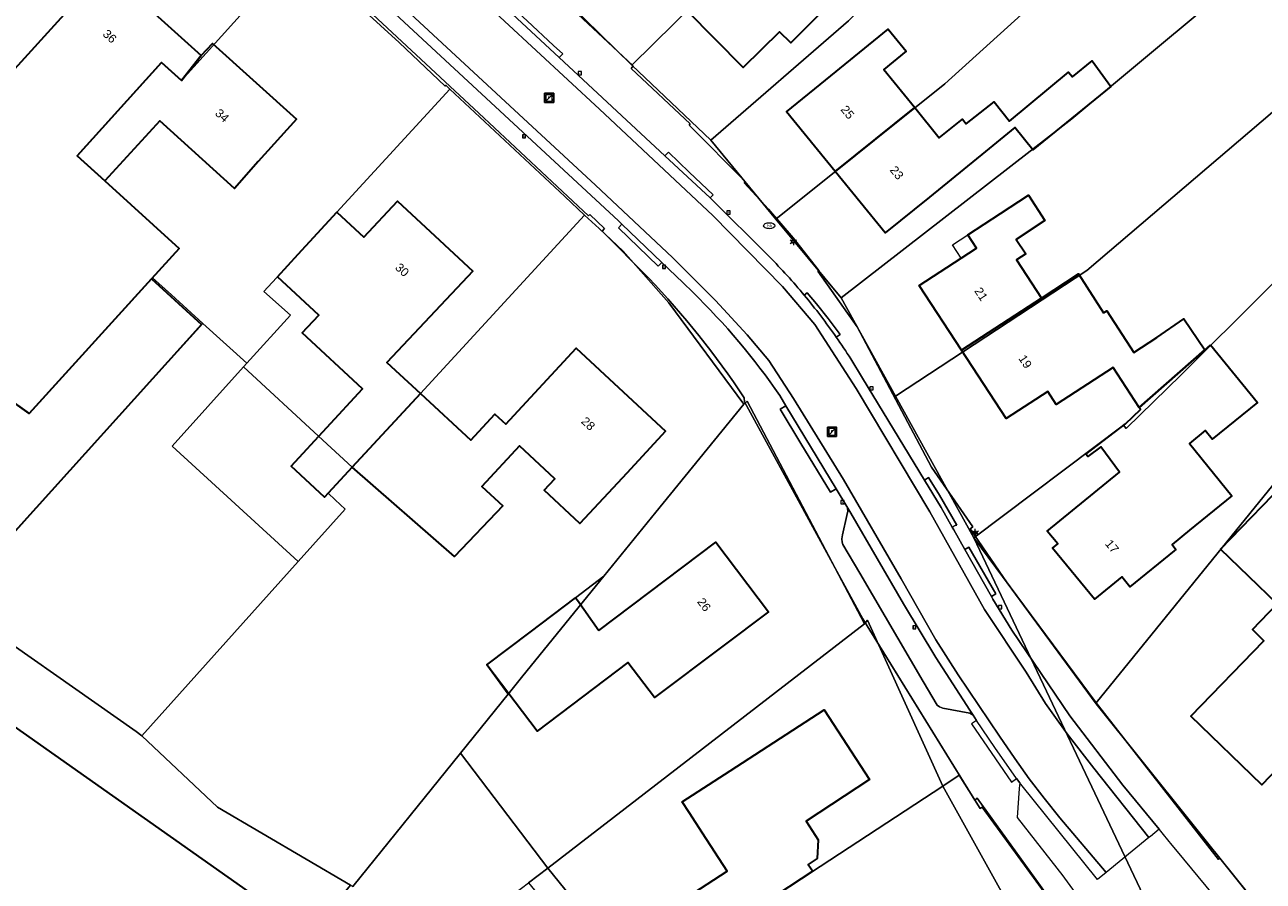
# Model space of a CAD drawing. Header units: metres. Extents: x 163543 to 168130, y 402678 to 405437.
# Tile 573 of 656: x 165571 to 165679, y 403780 to 403855. Entities that reach past the tile are written whole.
import ezdxf
from ezdxf.enums import TextEntityAlignment as Align

# ---------------------------------------------------------------- set-up
doc = ezdxf.new("R2010")
doc.units = ezdxf.units.M
doc.layers.get('0').update_dxf_attribs({"lineweight": 25})
for name, color, linetype, lineweight in [('X-CA190022.004-UO-BGT_Ondergrond$0$GE_203_VGOHaag_Lijn_GEM', 253, 'X-CA190022.004-UO-BGT_Ondergrond$0$Heg', 9), ('X-CA190022.004-UO-BGT_Ondergrond$0$GE_314_WGDRijbaanLokaleweg_Vlak_GEM', 253, 'Continuous', 9), ('X-CA190022.004-UO-BGT_Ondergrond$0$GE_316_WGDFietspad_Vlak_GEM', 253, 'Continuous', 9), ('X-CA190022.004-UO-BGT_Ondergrond$0$GE_317_WGDVoetpad_Vlak_GEM', 253, 'Continuous', 9), ('X-CA190022.004-UO-BGT_Ondergrond$0$GE_320_WGDParkeervlak_Vlak_GEM', 253, 'Continuous', 9), ('X-CA190022.004-UO-BGT_Ondergrond$0$GE_322_WGDInrit_Vlak_GEM', 253, 'Continuous', 9), ('X-CA190022.004-UO-BGT_Ondergrond$0$GE_401_OTDErf_Vlak_GEM', 253, 'Continuous', 9), ('X-CA190022.004-UO-BGT_Ondergrond$0$GE_4502_GBKN_Huisnummer_Lijn_GEM', 7, 'Continuous', 9), ('X-CA190022.004-UO-BGT_Ondergrond$0$GE_601_PNDgrondvlakpand_Vlak_MV_GEM', 34, 'Continuous', 35), ('X-CA190022.004-UO-BGT_Ondergrond$0$GE_612_PanddeelOnderbouwOverbouw_Vlak_GEM', 253, 'Continuous', 9), ('X-CA190022.004-UO-BGT_Ondergrond$0$GE_613_PanddeelOnderbouwOverbouw_Lijn_GEM', 253, 'Continuous', 9), ('X-CA190022.004-UO-BGT_Ondergrond$0$GE_861_PALLichtmast_Punt_GEM', 253, 'Continuous', 9), ('X-CA190022.004-UO-BGT_Ondergrond$0$GE_882_PutBrandkraan_Punt_GEM', 253, 'Continuous', 9), ('X-CA190022.004-UO-BGT_Ondergrond$0$GE_885_PutInspectieofRioolput_Punt_GEM', 253, 'Continuous', 9), ('X-CA190022.004-UO-BGT_Ondergrond$0$GE_886_PutKolk_Punt_GEM', 253, 'Continuous', 9), ('X-CA190022.004-UO-BGT_Ondergrond$0$N-WE-RI-PUT_INSPECTIE-S', 253, 'Continuous', 9), ('X-CA190022.004-UO-KAD_Percelen$0$B-WE-KG-GRENS_PERCEEL-GV', 150, 'Continuous', 9), ('X-CA190022.004-UO-WHM_Riolering gemeente_NLCS_v0.1$0$B-WE-RI-PUT-S', 214, 'Continuous', 15)]:
    doc.layers.add(name, color=color, linetype=linetype, lineweight=lineweight)
doc.styles.add('X-CA190022.004-UO-BGT_Ondergrond$0$BGT_NAR', font='arial.ttf', dxfattribs={"height": 1})
doc.styles.add('X-CA190022.004-UO-BGT_Ondergrond$0$NLCS-ISO', font='NLCS-ISO.ttf')
doc.linetypes.add('X-CA190022.004-UO-BGT_Ondergrond$0$Heg', pattern='A,5,-1.5,[2,dgnlstyle-meierijstad.shx,S=0.007937,R=45,X=0,Y=0],-1.5', length=8)

# ---------------------------------------------------------------- blocks, each defined once
blk = doc.blocks.new('X-CA190022.004-UO-BGT_Ondergrond$0$SRI-KOLK-SO')
at = {"color": 0, "linetype": 'ByBlock', "lineweight": 18}
blk.add_lwpolyline([(-1.125, -1.125), (1.125, -1.125), (1.125, 1.125), (-1.125, 1.125)], close=True, dxfattribs=at)
at = {"color": 0, "linetype": 'ByBlock', "lineweight": 18, "style": 'X-CA190022.004-UO-BGT_Ondergrond$0$NLCS-ISO'}
blk.add_text('k', height=1.5, dxfattribs=at).set_placement((0, 0), align=Align.MIDDLE_CENTER)
blk = doc.blocks.new('X-CA190022.004-UO-BGT_Ondergrond$0$IMGEOKolk')
at = {"xscale": 5, "yscale": 5, "zscale": 5}
blk.add_blockref('X-CA190022.004-UO-BGT_Ondergrond$0$SRI-KOLK-SO', (0, 0), dxfattribs=at)
blk = doc.blocks.new('X-CA190022.004-UO-BGT_Ondergrond$0$SKL-WATER_BRANDKRAAN_BRANDPUT-SO')
at = {"color": 0, "linetype": 'ByBlock', "lineweight": 18}
blk.add_ellipse((0, 0), major_axis=(2.5, 0), ratio=0.54, dxfattribs=at)
at = {"color": 0, "linetype": 'ByBlock', "lineweight": 18, "style": 'X-CA190022.004-UO-BGT_Ondergrond$0$NLCS-ISO'}
blk.add_text('bk', height=1.5, dxfattribs=at).set_placement((0.16, 0), align=Align.MIDDLE_CENTER)
blk = doc.blocks.new('X-CA190022.004-UO-BGT_Ondergrond$0$IMGEOBrandkraanput')
at = {"xscale": 5, "yscale": 5, "zscale": 5}
blk.add_blockref('X-CA190022.004-UO-BGT_Ondergrond$0$SKL-WATER_BRANDKRAAN_BRANDPUT-SO', (0, 0), dxfattribs=at)
blk = doc.blocks.new('X-CA190022.004-UO-BGT_Ondergrond$0$N-SIE-WEG_LICHTMAST-SO')
h = blk.add_hatch(color=256)
h.paths.add_polyline_path([(1.16, 0.5, 0.658505), (-1.16, 0.5)])
h.paths.add_polyline_path([(-1.16, -0.5, 0.658505), (1.16, -0.5)])
at = {"flags": 128}
for points in [[(-2.19, 1.27), (-1.1, 0.63)], [(-1.16, 0.5), (1.16, 0.5)], [(0, 1.27), (0, 2.53)], [(1.1, 0.63), (2.19, 1.27)], [(-2.19, -1.27), (-1.1, -0.63)], [(-1.16, -0.5), (1.16, -0.5)], [(0, -1.27), (0, -2.53)], [(2.19, -1.27), (1.1, -0.63)]]:
    blk.add_lwpolyline(points, dxfattribs=at)
at = {"ltscale": 0.5}
blk.add_circle((0, 0), 1.27, dxfattribs=at)
at = {"style": 'X-CA190022.004-UO-BGT_Ondergrond$0$NLCS-ISO'}
blk.add_attdef('TYPE', text='', height=1.8, dxfattribs=at).set_placement((0, 2.53), align=Align.BOTTOM_CENTER)
blk = doc.blocks.new('X-CA190022.004-UO-BGT_Ondergrond$0$IMGEOLichtmastpaal')
at = {"xscale": 5, "yscale": 5, "zscale": 5}
blk.add_blockref('X-CA190022.004-UO-BGT_Ondergrond$0$N-SIE-WEG_LICHTMAST-SO', (0, 6.4), dxfattribs=at)
blk = doc.blocks.new('X-CA190022.004-UO-BGT_Ondergrond$0$SRI-PUT_INSPECTIEPUT_RIOOLPUT-SO')
at = {"color": 0, "linetype": 'ByBlock', "lineweight": 18}
blk.add_lwpolyline([(-1.12, -1.12), (1.12, -1.12), (1.12, 1.12), (-1.12, 1.12)], close=True, dxfattribs=at)
at = {"color": 0, "linetype": 'ByBlock', "lineweight": 18, "style": 'X-CA190022.004-UO-BGT_Ondergrond$0$NLCS-ISO'}
blk.add_text('r', height=1.5, dxfattribs=at).set_placement((0, 0.28), align=Align.MIDDLE_CENTER)
blk = doc.blocks.new('X-CA190022.004-UO-BGT_Ondergrond$0$IMGEOInspectierioolput')
at = {"layer": 'X-CA190022.004-UO-BGT_Ondergrond$0$N-WE-RI-PUT_INSPECTIE-S', "xscale": 10, "yscale": 10, "zscale": 10}
blk.add_blockref('X-CA190022.004-UO-BGT_Ondergrond$0$SRI-PUT_INSPECTIEPUT_RIOOLPUT-SO', (0, 0), dxfattribs=at)
blk = doc.blocks.new('X-CA190022.004-UO-WHM_Riolering gemeente_NLCS_v0.1$0$B-SRI-PUT_BETON-SO')
blk.add_line((-1.41, -1.41), (1.41, 1.41))
at = {"lineweight": -3, "flags": 128}
blk.add_lwpolyline([(2, -2), (2, 2), (-2, 2), (-2, -2)], close=True, dxfattribs=at)
at = {"lineweight": -3}
blk.add_circle((0, 0), 2, dxfattribs=at)

msp = doc.modelspace()

# ---------------------------------------------------------------- linework, layer by layer
at = {"layer": 'X-CA190022.004-UO-BGT_Ondergrond$0$GE_203_VGOHaag_Lijn_GEM'}
msp.add_arc((165569.709, 403779.57), 76.772, 33.57804, 43.62578, dxfattribs=at)
at = {"layer": 'X-CA190022.004-UO-BGT_Ondergrond$0$GE_314_WGDRijbaanLokaleweg_Vlak_GEM', "flags": 128}
msp.add_lwpolyline([(165609.923, 403857.589), (165621.013, 403847.293), (165630.921, 403837.969), (165637.008, 403831.774), (165639.842, 403828.435), (165643.48, 403822.825), (165649.925, 403812.04), (165654.705, 403803.492), (165658.341, 403797.991), (165660.054, 403795.251), (165661.926, 403792.584), (165664.265, 403789.579), (165669.1, 403783.507), (165665.345, 403780.448), (165661.284, 403785.241), (165659.935, 403786.952), (165658.621, 403788.649), (165657.352, 403790.449), (165656.02, 403792.385), (165652.388, 403797.776), (165650.451, 403800.816), (165647.397, 403806.171), (165642.347, 403814.873), (165637.995, 403821.948), (165635.822, 403825.272), (165633.94, 403827.53), (165631.153, 403830.539), (165627.386, 403834.299), (165620.655, 403840.641), (165603.654, 403856.382)], dxfattribs=at)
at = {"layer": 'X-CA190022.004-UO-BGT_Ondergrond$0$GE_316_WGDFietspad_Vlak_GEM', "flags": 128}
for points in [[(165629.158, 403831.276), (165628.319, 403832.082), (165626.45, 403833.877), (165622.969, 403837.218), (165622.668, 403837.507), (165571.582, 403884.926), (165570.271, 403886.141), (165564.598, 403891.398), (165534.765, 403919.041), (165530.348, 403923.134), (165525.571, 403927.567), (165519.398, 403933.08), (165520.087, 403933.866), (165520.419, 403933.575), (165529.235, 403925.402), (165541.795, 403913.781)], [(165551.085, 403913.495), (165597.235, 403870.621), (165600.209, 403867.859), (165612.569, 403856.376), (165617.476, 403851.818), (165626.73, 403843.22), (165630.693, 403839.539), (165635.856, 403834.378)], [(165642.997, 403825.423), (165644.028, 403823.727), (165649.446, 403814.817), (165650.908, 403812.413), (165651.881, 403810.691), (165652.016, 403810.452), (165652.984, 403808.74), (165655.306, 403804.631), (165655.437, 403804.4), (165657.082, 403801.679), (165662.176, 403794.181), (165666.811, 403788.09), (165669.997, 403784.238), (165669.236, 403783.618), (165669.1, 403783.507), (165664.265, 403789.579), (165661.926, 403792.584), (165660.054, 403795.251), (165658.341, 403797.991), (165654.705, 403803.492), (165649.925, 403812.04), (165643.48, 403822.825), (165639.842, 403828.435), (165637.008, 403831.774), (165630.921, 403837.969), (165621.013, 403847.293), (165609.923, 403857.589)], [(165603.654, 403856.382), (165620.655, 403840.641), (165627.386, 403834.299), (165631.153, 403830.539), (165633.94, 403827.53), (165635.822, 403825.272), (165637.995, 403821.948), (165642.347, 403814.873), (165647.397, 403806.171), (165650.451, 403800.816), (165652.388, 403797.776), (165656.02, 403792.385), (165657.352, 403790.449), (165658.621, 403788.649), (165659.935, 403786.952), (165661.284, 403785.241), (165665.345, 403780.448), (165664.593, 403779.836), (165657.87, 403788.195), (165657.79, 403788.308), (165657.516, 403788.698), (165655.611, 403791.405), (165654.01, 403793.777), (165653.704, 403794.231), (165653.415, 403794.659), (165650.451, 403799.28), (165647.613, 403803.98), (165643.006, 403811.927), (165642.651, 403812.515), (165641.726, 403814.043), (165637.319, 403821.329), (165636.782, 403822.216)]]:
    msp.add_lwpolyline(points, dxfattribs=at)
at = {"layer": 'X-CA190022.004-UO-BGT_Ondergrond$0$GE_316_WGDFietspad_Vlak_GEM', "extrusion": (0, 0, -1)}
for centre, radius, start, end in [((-165598.22, 403797.055), 53.005, 135.23956, 140.17591), ((-165598.535, 403797.282), 52.617, 140.14564, 145.16451), ((-165598.249, 403797.034), 52.994, 145.12171, 147.6087)]:
    msp.add_arc(centre, radius, start, end, dxfattribs=at)
at = {"layer": 'X-CA190022.004-UO-BGT_Ondergrond$0$GE_316_WGDFietspad_Vlak_GEM'}
msp.add_arc((165586.353, 403787.517), 61.214, 34.53041, 45.63089, dxfattribs=at)
at = {"layer": 'X-CA190022.004-UO-BGT_Ondergrond$0$GE_317_WGDVoetpad_Vlak_GEM', "flags": 128}
for points in [[(165518.092, 403934.232), (165518.369, 403933.988), (165519.117, 403933.328), (165519.398, 403933.08), (165525.571, 403927.567), (165530.348, 403923.134), (165534.765, 403919.041), (165564.598, 403891.398), (165564.215, 403890.911), (165567.349, 403888.084), (165569.87, 403885.708), (165570.271, 403886.141), (165571.582, 403884.926), (165622.668, 403837.507), (165622.969, 403837.218), (165622.669, 403836.888), (165626.123, 403833.536), (165626.45, 403833.877), (165628.319, 403832.082), (165629.158, 403831.276)], [(165635.856, 403834.378), (165630.693, 403839.539), (165630.95, 403839.804), (165628.837, 403841.772), (165627.03, 403843.542), (165626.73, 403843.22), (165617.476, 403851.818), (165617.776, 403852.141), (165616.96, 403852.869), (165614.657, 403855.041), (165612.85, 403856.687), (165612.569, 403856.376), (165600.209, 403867.859), (165600.463, 403868.12), (165597.475, 403870.936), (165597.235, 403870.621), (165551.085, 403913.495)], [(165625.281, 403832.538), (165621.24, 403836.6), (165621.43, 403836.83), (165620.16, 403838.08), (165620.05, 403837.96), (165610.427, 403846.946), (165599.05, 403857.57), (165598.87, 403857.38), (165593.35, 403862.46), (165593.25, 403862.39), (165585.868, 403869.224), (165581.306, 403873.448), (165577.918, 403876.584), (165570.2, 403883.73)], [(165615.589, 403858.9), (165623.96, 403851.09), (165623.78, 403850.84), (165628.94, 403846.01), (165628.84, 403845.88), (165633.79, 403840.94), (165633.67, 403840.84), (165635.8, 403838.55), (165637.94, 403836.03), (165640.21, 403833.17), (165640.1, 403833.1), (165643.57, 403828.23), (165650.05, 403815.94), (165653.67, 403810.73), (165653.45, 403810.55), (165656.685, 403805.815), (165664.47, 403795.21), (165680.94, 403774.67)], [(165641.723, 403827.338), (165642.055, 403827.563), (165641.013, 403828.976), (165640.007, 403830.259), (165639.191, 403831.221), (165638.928, 403831.001)], [(165687.064, 403763.6), (165671.598, 403782.302), (165671.138, 403782.858), (165670.381, 403783.774), (165670.014, 403784.217), (165669.997, 403784.238), (165666.811, 403788.09), (165662.176, 403794.181), (165657.082, 403801.679), (165655.437, 403804.4), (165655.306, 403804.631), (165655.681, 403804.843), (165653.32, 403808.953), (165652.984, 403808.74), (165652.016, 403810.452), (165651.881, 403810.691), (165652.147, 403810.826), (165652.271, 403810.869), (165650.77, 403813.507), (165649.808, 403815.037), (165649.446, 403814.817), (165644.028, 403823.727), (165642.997, 403825.423)], [(165636.782, 403822.216), (165637.319, 403821.329), (165636.805, 403821.032), (165638.626, 403818.016), (165641.235, 403813.746), (165641.726, 403814.043), (165642.651, 403812.515)], [(165663.426, 403773.967), (165654.05, 403786.96), (165653.86, 403786.79), (165644.06, 403802.66), (165633.69, 403821.66), (165633.67, 403822.03)], [(165642.651, 403812.515), (165642.71, 403812.346), (165642.732, 403812.098), (165642.666, 403811.726), (165642.272, 403810.032), (165642.218, 403809.675), (165642.247, 403809.376), (165642.294, 403809.183), (165643.781, 403806.677), (165649.326, 403797.182), (165650.557, 403795.12), (165650.754, 403794.953), (165651.067, 403794.843), (165653.421, 403794.421), (165653.704, 403794.231), (165654.01, 403793.777), (165653.567, 403793.461), (165657.073, 403788.365), (165657.516, 403788.698), (165657.79, 403788.308), (165657.752, 403787.805), (165657.56, 403785.283), (165661.549, 403780.165), (165661.702, 403779.956), (165665.385, 403774.898)]]:
    msp.add_lwpolyline(points, dxfattribs=at)
at = {"layer": 'X-CA190022.004-UO-BGT_Ondergrond$0$GE_317_WGDVoetpad_Vlak_GEM'}
for centre, radius, start, end in [((165598.22, 403797.055), 53.005, 39.82409, 44.76044), ((165569.709, 403779.57), 76.772, 33.57804, 43.62578), ((165598.249, 403797.034), 52.994, 32.3913, 34.87829)]:
    msp.add_arc(centre, radius, start, end, dxfattribs=at)
at = {"layer": 'X-CA190022.004-UO-BGT_Ondergrond$0$GE_317_WGDVoetpad_Vlak_GEM', "extrusion": (0, 0, -1)}
msp.add_arc((-165586.353, 403787.517), 61.214, 134.36911, 145.46959, dxfattribs=at)
at = {"layer": 'X-CA190022.004-UO-BGT_Ondergrond$0$GE_320_WGDParkeervlak_Vlak_GEM', "flags": 128}
msp.add_lwpolyline([(165643.006, 403811.927), (165647.613, 403803.98), (165650.451, 403799.28), (165653.415, 403794.659), (165653.704, 403794.231), (165653.421, 403794.421), (165651.067, 403794.843), (165650.754, 403794.953), (165650.557, 403795.12), (165649.326, 403797.182), (165643.781, 403806.677), (165642.294, 403809.183), (165642.247, 403809.376), (165642.218, 403809.675), (165642.272, 403810.032), (165642.666, 403811.726), (165642.732, 403812.098), (165642.71, 403812.346), (165642.651, 403812.515), (165643.006, 403811.927)], dxfattribs=at)
at = {"layer": 'X-CA190022.004-UO-BGT_Ondergrond$0$GE_322_WGDInrit_Vlak_GEM', "flags": 128}
for points in [[(165612.569, 403856.376), (165612.85, 403856.687), (165614.657, 403855.041), (165616.96, 403852.869), (165617.776, 403852.141), (165617.476, 403851.818), (165612.569, 403856.376)], [(165626.73, 403843.22), (165627.03, 403843.542), (165628.837, 403841.772), (165630.95, 403839.804), (165630.693, 403839.539), (165626.73, 403843.22)], [(165622.969, 403837.218), (165626.45, 403833.877), (165626.123, 403833.536), (165622.669, 403836.888), (165622.969, 403837.218)], [(165638.928, 403831.001), (165639.191, 403831.221), (165640.007, 403830.259), (165641.013, 403828.976), (165642.055, 403827.563), (165641.723, 403827.338)], [(165637.319, 403821.329), (165641.726, 403814.043), (165641.235, 403813.746), (165638.626, 403818.016), (165636.805, 403821.032), (165637.319, 403821.329)], [(165649.446, 403814.817), (165649.808, 403815.037), (165650.77, 403813.507), (165652.271, 403810.869), (165652.147, 403810.826), (165651.881, 403810.691), (165650.908, 403812.413), (165649.446, 403814.817)], [(165652.984, 403808.74), (165653.32, 403808.953), (165655.681, 403804.843), (165655.306, 403804.631), (165652.984, 403808.74)]]:
    msp.add_lwpolyline(points, dxfattribs=at)
at = {"layer": 'X-CA190022.004-UO-BGT_Ondergrond$0$GE_322_WGDInrit_Vlak_GEM'}
msp.add_arc((165598.535, 403797.282), 52.617, 34.83549, 39.85436, dxfattribs=at)
at = {"layer": 'X-CA190022.004-UO-BGT_Ondergrond$0$GE_401_OTDErf_Vlak_GEM', "flags": 128}
for points in [[(165568.491, 403859.579), (165570.767, 403862.036), (165572.783, 403864.219), (165574.753, 403866.352), (165576.887, 403868.663), (165581.306, 403873.448), (165585.868, 403869.224), (165593.25, 403862.39), (165593.35, 403862.46), (165598.87, 403857.38), (165599.05, 403857.57), (165610.427, 403846.946), (165620.05, 403837.96), (165620.16, 403838.08), (165621.43, 403836.83), (165621.24, 403836.6), (165625.281, 403832.538)], [(165555.277, 403834.849), (165574.17, 403855.6), (165572.26, 403857.35), (165575.79, 403861.27), (165576.06, 403861.06), (165577.4, 403862.52), (165579.28, 403860.81), (165577.97, 403859.39), (165586.13, 403851.98), (165587.13, 403853.05), (165594.48, 403846.42), (165591.12, 403842.71), (165589.043, 403840.355), (165582.507, 403846.277), (165577.687, 403841.01), (165584.199, 403835.079), (165581.789, 403832.445), (165586.173, 403828.426), (165568.75, 403809.106)], [(165680.94, 403774.67), (165664.47, 403795.21), (165656.685, 403805.815), (165653.45, 403810.55), (165653.67, 403810.73), (165650.05, 403815.94), (165643.57, 403828.23), (165640.1, 403833.1), (165640.21, 403833.17), (165637.94, 403836.03), (165635.8, 403838.55), (165633.67, 403840.84), (165633.79, 403840.94), (165628.84, 403845.88), (165628.94, 403846.01), (165623.78, 403850.84), (165623.96, 403851.09), (165615.589, 403858.9)], [(165628.676, 403855.909), (165633.59, 403850.95), (165636.76, 403854.06), (165637.74, 403853.09), (165641.27, 403856.62)], [(165654.804, 403843.598), (165649.88, 403839.6), (165646, 403836.45), (165641.628, 403841.831), (165637.38, 403847.06), (165641.26, 403850.22), (165646.272, 403854.302), (165647.846, 403852.363), (165645.889, 403850.773), (165648.607, 403847.427), (165650.748, 403844.792), (165652.775, 403846.411), (165653.092, 403846.007), (165655.546, 403847.923), (165656.88, 403846.251), (165662.05, 403850.545), (165662.399, 403850.111), (165664.141, 403851.524), (165665.766, 403849.29), (165658.948, 403843.727), (165657.362, 403845.689), (165654.804, 403843.598)], [(165659.694, 403830.745), (165662.945, 403832.867), (165665.127, 403829.449), (165665.404, 403829.63), (165667.779, 403825.997), (165669.781, 403827.305), (165672.14, 403828.945), (165673.98, 403826.209), (165674.49, 403826.655), (165678.597, 403821.617), (165674.644, 403818.394), (165674.025, 403819.154), (165672.637, 403818.023), (165676.365, 403813.45), (165672.655, 403810.425), (165671.118, 403809.172), (165671.462, 403808.751), (165671.3, 403808.62), (165667.42, 403805.47), (165666.72, 403806.33), (165664.34, 403804.39), (165660.66, 403808.84), (165661.12, 403809.22), (165660.2, 403810.34), (165666.51, 403815.5), (165664.88, 403817.74), (165663.75, 403816.89), (165663.57, 403817.08), (165667.05, 403819.74), (165668.35, 403820.99), (165668.241, 403821.159), (165665.98, 403824.66), (165660.99, 403821.43), (165660.25, 403822.58), (165656.61, 403820.2), (165652.704, 403826.177), (165648.99, 403831.86), (165652.67, 403834.26), (165653.999, 403835.127), (165653.24, 403836.29), (165656.1, 403838.16), (165658.543, 403839.757), (165659.991, 403837.541), (165657.472, 403835.895), (165658.308, 403834.616), (165657.506, 403834.092), (165659.694, 403830.745)], [(165599.351, 403815.934), (165597.246, 403813.658), (165596.936, 403813.327), (165594.017, 403816.033), (165600.253, 403822.797), (165594.982, 403827.694), (165596.425, 403829.247), (165592.798, 403832.616), (165594.62, 403834.6), (165598, 403838.28), (165600.38, 403836.09), (165603.31, 403839.24), (165606.574, 403836.213), (165609.92, 403833.11), (165602.39, 403825.11), (165605.327, 403822.393), (165609.73, 403818.32), (165611.83, 403820.6), (165612.8, 403819.7), (165618.97, 403826.36), (165626.79, 403819.09), (165623.38, 403815.43), (165619.27, 403811.019), (165616.149, 403813.927), (165617.083, 403814.929), (165613.983, 403817.818), (165610.698, 403814.241), (165612.535, 403812.554), (165608.31, 403808.112), (165599.351, 403815.934)], [(165532.576, 403804.301), (165530.58, 403805.72), (165526.5, 403808.62), (165527.4, 403809.75), (165522.187, 403813.897), (165515.91, 403818.89), (165520.38, 403824.51), (165526.67, 403819.52), (165525.14, 403817.61), (165530.2, 403813.59), (165530.44, 403813.93), (165536.421, 403809.71), (165537.171, 403810.826), (165552.841, 403799.763), (165555.375, 403803.355), (165591.231, 403778.077), (165584.198, 403767.733), (165532.576, 403804.301)], [(165633.67, 403822.03), (165633.69, 403821.66), (165644.06, 403802.66), (165653.86, 403786.79), (165654.05, 403786.96), (165663.426, 403773.967), (165663.634, 403772.584), (165656.067, 403764.39), (165655.696, 403763.951), (165652.238, 403759.853), (165635.735, 403740.577), (165628.33, 403731.34), (165626.164, 403728.483), (165618.71, 403717.57), (165513.858, 403751.578)], [(165686.02, 403811.33), (165683.05, 403808.18), (165692.46, 403799.31), (165682.45, 403788.7), (165681.99, 403789.15), (165682.19, 403789.37), (165681.15, 403790.37), (165678.99, 403788.13), (165672.78, 403794.13), (165679.17, 403800.75), (165678.16, 403801.72), (165680.33, 403803.97), (165675.36, 403808.77), (165681.74, 403815.37), (165686.02, 403811.33)], [(165614.92, 403801.5), (165618.91, 403804.51), (165619.07, 403804.31), (165620.934, 403801.631), (165631.19, 403809.39), (165635.8, 403803.29), (165631.81, 403800.28), (165625.829, 403795.768), (165623.493, 403798.857), (165615.54, 403792.84), (165611.144, 403798.651), (165614.92, 403801.5)], [(165632.182, 403780.579), (165630.022, 403783.9), (165628.842, 403785.714), (165628.241, 403786.637), (165632.45, 403789.37), (165640.66, 403794.71), (165644.64, 403788.6), (165639.08, 403784.96), (165640.15, 403783.32), (165640.05, 403781.68), (165639.27, 403781.17), (165639.67, 403780.56), (165635.49, 403777.82), (165627.972, 403772.892), (165625.71, 403776.369), (165627.019, 403777.221), (165632.182, 403780.579)]]:
    msp.add_lwpolyline(points, dxfattribs=at)
at = {"layer": 'X-CA190022.004-UO-BGT_Ondergrond$0$GE_401_OTDErf_Vlak_GEM', "extrusion": (0, 0, -1)}
msp.add_arc((-165569.709, 403779.57), 76.772, 136.37422, 146.42196, dxfattribs=at)
at = {"layer": 'X-CA190022.004-UO-BGT_Ondergrond$0$GE_601_PNDgrondvlakpand_Vlak_MV_GEM', "flags": 128}
for points in [[(165586.13, 403851.98), (165584.401, 403849.815), (165582.663, 403851.383), (165575.269, 403843.212), (165577.687, 403841.01), (165584.199, 403835.079), (165581.789, 403832.445), (165571.068, 403820.636), (165566.79, 403823.679), (165557.71, 403830.15), (165556.511, 403830.999), (165553.778, 403833.203), (165548.865, 403836.735), (165550.608, 403838.779), (165555.277, 403834.849), (165574.17, 403855.6), (165572.26, 403857.35), (165575.79, 403861.27), (165576.06, 403861.06), (165577.4, 403862.52), (165579.28, 403860.81), (165577.97, 403859.39), (165586.13, 403851.98)], [(165641.27, 403856.62), (165637.74, 403853.09), (165636.76, 403854.06), (165633.59, 403850.95), (165628.676, 403855.909), (165634.772, 403861.918), (165637.738, 403859.076), (165638.064, 403859.416), (165639.092, 403858.431), (165641.229, 403860.661), (165643.262, 403858.612), (165641.27, 403856.62)], [(165641.26, 403850.22), (165646.272, 403854.302), (165647.846, 403852.363), (165645.889, 403850.773), (165648.607, 403847.427), (165641.628, 403841.831), (165637.38, 403847.06), (165641.26, 403850.22)], [(165586.13, 403851.98), (165587.13, 403853.05), (165594.48, 403846.42), (165591.12, 403842.71), (165589.043, 403840.355), (165582.507, 403846.277), (165577.687, 403841.01), (165575.269, 403843.212), (165582.663, 403851.383), (165584.401, 403849.815), (165586.13, 403851.98)], [(165665.766, 403849.29), (165658.948, 403843.727), (165657.362, 403845.689), (165654.804, 403843.598), (165649.88, 403839.6), (165646, 403836.45), (165641.628, 403841.831), (165648.607, 403847.427), (165650.748, 403844.792), (165652.775, 403846.411), (165653.092, 403846.007), (165655.546, 403847.923), (165656.88, 403846.251), (165662.05, 403850.545), (165662.399, 403850.111), (165664.141, 403851.524), (165665.766, 403849.29)], [(165656.1, 403838.16), (165658.543, 403839.757), (165659.991, 403837.541), (165657.472, 403835.895), (165658.308, 403834.616), (165657.506, 403834.092), (165659.694, 403830.745), (165652.704, 403826.177), (165648.99, 403831.86), (165652.67, 403834.26), (165653.999, 403835.127), (165653.24, 403836.29), (165656.1, 403838.16)], [(165594.62, 403834.6), (165598, 403838.28), (165600.38, 403836.09), (165603.31, 403839.24), (165606.574, 403836.213), (165609.92, 403833.11), (165602.39, 403825.11), (165605.327, 403822.393), (165599.351, 403815.934), (165597.246, 403813.658), (165596.936, 403813.327), (165594.017, 403816.033), (165600.253, 403822.797), (165594.982, 403827.694), (165596.425, 403829.247), (165592.798, 403832.616), (165594.62, 403834.6)], [(165586.173, 403828.426), (165568.75, 403809.106), (165564.284, 403804.153), (165558.677, 403808.075), (165557.54, 403808.87), (165561.704, 403815.537), (165566.79, 403823.679), (165571.068, 403820.636), (165581.789, 403832.445), (165586.173, 403828.426)], [(165665.127, 403829.449), (165665.404, 403829.63), (165667.779, 403825.997), (165669.781, 403827.305), (165672.14, 403828.945), (165673.98, 403826.209), (165668.241, 403821.159), (165665.98, 403824.66), (165660.99, 403821.43), (165660.25, 403822.58), (165656.61, 403820.2), (165652.704, 403826.177), (165659.694, 403830.745), (165662.945, 403832.867), (165665.127, 403829.449)], [(165674.49, 403826.655), (165678.597, 403821.617), (165674.644, 403818.394), (165674.025, 403819.154), (165672.637, 403818.023), (165676.365, 403813.45), (165672.655, 403810.425), (165671.118, 403809.172), (165671.462, 403808.751), (165671.3, 403808.62), (165667.42, 403805.47), (165666.72, 403806.33), (165664.34, 403804.39), (165660.66, 403808.84), (165661.12, 403809.22), (165660.2, 403810.34), (165666.51, 403815.5), (165664.88, 403817.74), (165663.75, 403816.89), (165663.57, 403817.08), (165667.05, 403819.74), (165668.35, 403820.99), (165668.241, 403821.159), (165673.98, 403826.209), (165674.49, 403826.655)], [(165605.327, 403822.393), (165609.73, 403818.32), (165611.83, 403820.6), (165612.8, 403819.7), (165618.97, 403826.36), (165626.79, 403819.09), (165623.38, 403815.43), (165619.27, 403811.019), (165616.149, 403813.927), (165617.083, 403814.929), (165613.983, 403817.818), (165610.698, 403814.241), (165612.535, 403812.554), (165608.31, 403808.112), (165599.351, 403815.934), (165605.327, 403822.393)], [(165683.05, 403808.18), (165692.46, 403799.31), (165682.45, 403788.7), (165681.99, 403789.15), (165682.19, 403789.37), (165681.15, 403790.37), (165678.99, 403788.13), (165672.78, 403794.13), (165679.17, 403800.75), (165678.16, 403801.72), (165680.33, 403803.97), (165675.36, 403808.77), (165681.74, 403815.37), (165686.02, 403811.33), (165683.05, 403808.18)], [(165555.375, 403803.355), (165591.231, 403778.077), (165584.198, 403767.733), (165532.576, 403804.301), (165530.58, 403805.72), (165526.5, 403808.62), (165527.4, 403809.75), (165530.2, 403813.59), (165530.44, 403813.93), (165536.421, 403809.71), (165537.171, 403810.826), (165552.841, 403799.763), (165555.375, 403803.355)], [(165620.934, 403801.631), (165631.19, 403809.39), (165635.8, 403803.29), (165631.81, 403800.28), (165625.829, 403795.768), (165623.493, 403798.857), (165615.54, 403792.84), (165611.144, 403798.651), (165614.92, 403801.5), (165618.91, 403804.51), (165619.07, 403804.31), (165620.934, 403801.631)], [(165632.45, 403789.37), (165640.66, 403794.71), (165644.64, 403788.6), (165639.08, 403784.96), (165640.15, 403783.32), (165640.05, 403781.68), (165639.27, 403781.17), (165639.67, 403780.56), (165635.49, 403777.82), (165627.972, 403772.892), (165625.71, 403776.369), (165627.019, 403777.221), (165632.182, 403780.579), (165630.022, 403783.9), (165628.842, 403785.714), (165628.241, 403786.637), (165632.45, 403789.37)]]:
    msp.add_lwpolyline(points, dxfattribs=at)
at = {"layer": 'X-CA190022.004-UO-BGT_Ondergrond$0$GE_612_PanddeelOnderbouwOverbouw_Vlak_GEM', "flags": 128}
msp.add_lwpolyline([(165653.999, 403835.127), (165652.67, 403834.26), (165651.91, 403835.42), (165653.24, 403836.29), (165653.999, 403835.127)], dxfattribs=at)
at = {"layer": 'X-CA190022.004-UO-BGT_Ondergrond$0$GE_613_PanddeelOnderbouwOverbouw_Lijn_GEM'}
for p, q in [((165651.91, 403835.42), (165653.24, 403836.29)), ((165652.67, 403834.26), (165651.91, 403835.42))]:
    msp.add_line(p, q, dxfattribs=at)
at = {"layer": 'X-CA190022.004-UO-KAD_Percelen$0$B-WE-KG-GRENS_PERCEEL-GV', "flags": 128}
for points in [[(165689.169, 403757.619), (165669.906, 403775.697), (165653.77, 403809.751), (165646.904, 403822.169), (165642.148, 403830.772), (165636.445, 403837.675), (165630.748, 403844.571), (165623.831, 403851.133), (165615.573, 403859.245), (165609.176, 403864.946), (165608.43, 403865.611), (165608.264, 403865.426), (165602.016, 403871.028), (165602.245, 403871.285), (165600.3, 403872.86), (165593.56, 403878.88), (165593.05, 403879.58), (165584.586, 403886.104), (165584.28, 403886.34), (165577.058, 403891.868), (165572.74, 403895.819), (165565.807, 403901.943), (165562.33, 403905.015), (165546.98, 403918.48)], [(165569.323, 403884.319), (165581.395, 403873.302), (165594.65, 403861.179), (165603.461, 403853.119), (165607.481, 403849.307), (165607.548, 403849.381), (165607.894, 403849.045), (165617.955, 403839.644), (165619.694, 403838.022), (165620.962, 403836.838), (165623.073, 403834.868), (165627.082, 403830.341), (165633.638, 403821.457), (165633.926, 403821.736), (165644.206, 403802.237), (165644.473, 403802.563), (165651.045, 403788.019), (165652.488, 403788.965), (165654.335, 403786.06), (165654.511, 403786.165), (165663.387, 403773.986)], [(165554.805, 403788.459), (165587.293, 403765.569), (165594.178, 403773.291), (165599.212, 403779.355), (165587.548, 403786.166), (165580.925, 403792.435), (165580.445, 403792.8), (165564.273, 403804.137)]]:
    msp.add_lwpolyline(points, dxfattribs=at)
for points in [[(165659.331, 403886.127), (165652.084, 403894.546), (165615.573, 403859.245), (165623.831, 403851.133)], [(165666.213, 403878.13), (165659.331, 403886.127), (165623.831, 403851.133), (165630.748, 403844.571), (165642.797, 403855.026)], [(165636.445, 403837.675), (165651.22, 403849.522), (165673.482, 403869.684), (165666.213, 403878.13), (165642.797, 403855.026), (165630.748, 403844.571)], [(165594.65, 403861.179), (165581.395, 403873.302), (165558.813, 403848.566), (165558.954, 403848.444), (165548.842, 403836.474), (165553.63, 403833.04), (165556.366, 403831.101), (165556.608, 403830.93), (165566.678, 403823.797), (165571.068, 403820.636), (165581.87, 403832.534), (165584.199, 403835.079), (165575.269, 403843.212), (165582.663, 403851.383), (165584.401, 403849.815)], [(165642.148, 403830.772), (165662.338, 403846.444), (165680.461, 403861.575), (165673.482, 403869.684), (165651.22, 403849.522), (165636.445, 403837.675)], [(165646.904, 403822.169), (165663.649, 403833.173), (165687.456, 403853.447), (165680.461, 403861.575), (165662.338, 403846.444), (165642.148, 403830.772)], [(165581.87, 403832.534), (165583.524, 403831.032), (165586.273, 403828.537), (165590.126, 403825.039), (165593.948, 403829.268), (165591.628, 403831.342), (165592.711, 403832.522), (165598, 403838.28), (165607.894, 403849.045), (165607.548, 403849.381), (165607.481, 403849.307), (165603.461, 403853.119), (165594.65, 403861.179), (165584.401, 403849.815), (165582.663, 403851.383), (165575.269, 403843.212), (165584.199, 403835.079)], [(165653.77, 403809.751), (165666.885, 403819.614), (165667.098, 403819.324), (165671.92, 403824.033), (165693.915, 403845.942), (165687.456, 403853.447), (165663.649, 403833.173), (165646.904, 403822.169)], [(165589.838, 403824.72), (165596.413, 403818.651), (165599.35, 403815.934), (165605.326, 403822.394), (165619.694, 403838.022), (165617.955, 403839.644), (165607.894, 403849.045), (165598, 403838.28), (165592.711, 403832.522), (165591.628, 403831.342), (165593.948, 403829.268), (165590.126, 403825.039)], [(165693.915, 403845.942), (165671.92, 403824.033), (165667.098, 403819.324), (165666.885, 403819.614), (165653.77, 403809.751), (165664.489, 403795.304), (165701.941, 403841.484)], [(165688.339, 403779.097), (165699.78, 403801.308), (165705.121, 403811.676), (165709.872, 403820.678), (165716.645, 403833.511), (165701.941, 403841.484), (165664.489, 403795.304), (165675.195, 403781.6), (165675.306, 403781.7), (165679.137, 403776.966), (165680.011, 403776.045), (165681.006, 403775.607), (165681.912, 403775.391), (165682.015, 403775.379), (165683.036, 403775.265), (165684.088, 403775.387), (165685.054, 403775.71), (165685.959, 403776.2), (165686.726, 403776.795), (165687.447, 403777.582)], [(165597.864, 403813.087), (165598.744, 403812.279), (165594.629, 403807.697), (165580.925, 403792.435), (165587.548, 403786.166), (165599.212, 403779.355), (165599.41, 403779.236), (165608.844, 403790.895), (165613.007, 403796.069), (165611.144, 403798.651), (165618.91, 403804.51), (165621.366, 403806.395), (165625.921, 403812.016), (165633.638, 403821.457), (165627.082, 403830.341), (165623.073, 403834.868), (165620.962, 403836.838), (165619.694, 403838.022), (165605.326, 403822.394), (165599.35, 403815.934), (165597.246, 403813.658)], [(165583.524, 403831.032), (165581.87, 403832.534), (165571.068, 403820.636), (165566.678, 403823.797), (165557.11, 403809.159), (165564.273, 403804.137), (165576.278, 403817.452), (165586.273, 403828.537)], [(165564.273, 403804.137), (165580.445, 403792.8), (165580.925, 403792.435), (165594.629, 403807.697), (165583.591, 403817.791), (165589.838, 403824.72), (165590.126, 403825.039), (165586.273, 403828.537), (165576.278, 403817.452)], [(165589.838, 403824.72), (165583.591, 403817.791), (165594.629, 403807.697), (165598.744, 403812.279), (165597.864, 403813.087), (165597.246, 403813.658), (165599.35, 403815.934), (165596.413, 403818.651)], [(165608.844, 403790.895), (165616.47, 403780.846), (165644.206, 403802.237), (165633.926, 403821.736), (165633.638, 403821.457), (165625.921, 403812.016), (165621.366, 403806.395), (165614.303, 403797.679), (165613.007, 403796.069)], [(165727.138, 403742.673), (165727.774, 403743.784), (165714.897, 403750.025), (165702.668, 403755.951), (165690.352, 403762.455), (165687.853, 403765.09), (165681.029, 403774.483), (165682.015, 403775.379), (165681.912, 403775.391), (165681.006, 403775.607), (165680.011, 403776.045), (165679.137, 403776.966), (165675.306, 403781.7), (165675.195, 403781.6), (165664.489, 403795.304), (165653.77, 403809.751), (165669.906, 403775.697), (165689.169, 403757.619)], [(165613.007, 403796.069), (165614.303, 403797.679), (165621.366, 403806.395), (165618.91, 403804.51), (165611.144, 403798.651)], [(165616.47, 403780.846), (165624.634, 403770.726), (165626.367, 403771.84), (165651.045, 403788.019), (165644.473, 403802.563), (165644.206, 403802.237)], [(165601.641, 403768.075), (165603.378, 403766.856), (165606.178, 403770.219), (165607.217, 403771.468), (165613.946, 403778.911), (165614.159, 403779.073), (165614.783, 403779.545), (165616.47, 403780.846), (165608.844, 403790.895), (165599.41, 403779.236), (165599.212, 403779.355), (165594.178, 403773.291)], [(165651.045, 403788.019), (165661.132, 403769.876), (165663.639, 403772.577), (165663.387, 403773.986), (165654.511, 403786.165), (165654.335, 403786.06), (165652.488, 403788.965)], [(165624.171, 403770.428), (165623.456, 403769.547), (165615.144, 403759.302), (165614.778, 403758.851), (165637.634, 403742.803), (165661.132, 403769.876), (165651.045, 403788.019), (165626.367, 403771.84), (165624.634, 403770.726)], [(165614.783, 403779.545), (165622.921, 403769.625), (165624.171, 403770.428), (165624.634, 403770.726), (165616.47, 403780.846)]]:
    msp.add_lwpolyline(points, close=True, dxfattribs=at)

# ---------------------------------------------------------------- block references
at = {"layer": 'X-CA190022.004-UO-BGT_Ondergrond$0$GE_861_PALLichtmast_Punt_GEM', "xscale": 0.025, "yscale": 0.025, "zscale": 0.025}
for p in [(165637.97, 403835.53), (165653.89, 403810.059)]:
    msp.add_blockref('X-CA190022.004-UO-BGT_Ondergrond$0$IMGEOLichtmastpaal', p, dxfattribs=at)
at = {"layer": 'X-CA190022.004-UO-BGT_Ondergrond$0$GE_882_PutBrandkraan_Punt_GEM', "xscale": 0.04, "yscale": 0.04, "zscale": 0.02}
msp.add_blockref('X-CA190022.004-UO-BGT_Ondergrond$0$IMGEOBrandkraanput', (165635.862, 403837.082), dxfattribs=at)
at = {"layer": 'X-CA190022.004-UO-BGT_Ondergrond$0$GE_885_PutInspectieofRioolput_Punt_GEM', "xscale": 0.025, "yscale": 0.025, "zscale": 0.025}
for p in [(165616.586, 403848.28), (165641.359, 403819.041)]:
    msp.add_blockref('X-CA190022.004-UO-BGT_Ondergrond$0$IMGEOInspectierioolput', p, dxfattribs=at)
at = {"layer": 'X-CA190022.004-UO-BGT_Ondergrond$0$GE_886_PutKolk_Punt_GEM', "xscale": 0.025, "yscale": 0.025, "zscale": 0.025}
for p in [(165619.275, 403850.445), (165614.393, 403844.916), (165632.302, 403838.251), (165626.646, 403833.484), (165644.811, 403822.854), (165642.277, 403812.878), (165656.072, 403803.691), (165648.565, 403801.927)]:
    msp.add_blockref('X-CA190022.004-UO-BGT_Ondergrond$0$IMGEOKolk', p, dxfattribs=at)
at = {"layer": 'X-CA190022.004-UO-WHM_Riolering gemeente_NLCS_v0.1$0$B-WE-RI-PUT-S', "xscale": 0.2, "yscale": 0.2, "zscale": 0.2}
for p in [(165616.592, 403848.288), (165641.36, 403819.04)]:
    msp.add_blockref('X-CA190022.004-UO-WHM_Riolering gemeente_NLCS_v0.1$0$B-SRI-PUT_BETON-SO', p, dxfattribs=at)

# ---------------------------------------------------------------- texts
at = {"layer": 'X-CA190022.004-UO-BGT_Ondergrond$0$GE_4502_GBKN_Huisnummer_Lijn_GEM', "style": 'X-CA190022.004-UO-BGT_Ondergrond$0$BGT_NAR'}
for s, rotation, p in [('36', 317.8, (165578.127, 403853.676)), ('34', 317.9, (165587.969, 403846.737)), ('25', 309.1, (165642.72, 403847.029)), ('23', 309.1, (165647.027, 403841.726)), ('30', 317.1, (165603.73, 403833.224)), ('21', 303.2, (165654.411, 403831.104)), ('19', 303.2, (165658.274, 403825.192)), ('28', 317.1, (165620.011, 403819.76)), ('17', 309.6, (165665.869, 403809.011)), ('26', 307.1, (165630.158, 403803.912))]:
    msp.add_text(s, height=0.75, rotation=rotation, dxfattribs=at).set_placement(p, align=Align.MIDDLE_CENTER)

doc.saveas('drawing.dxf')
